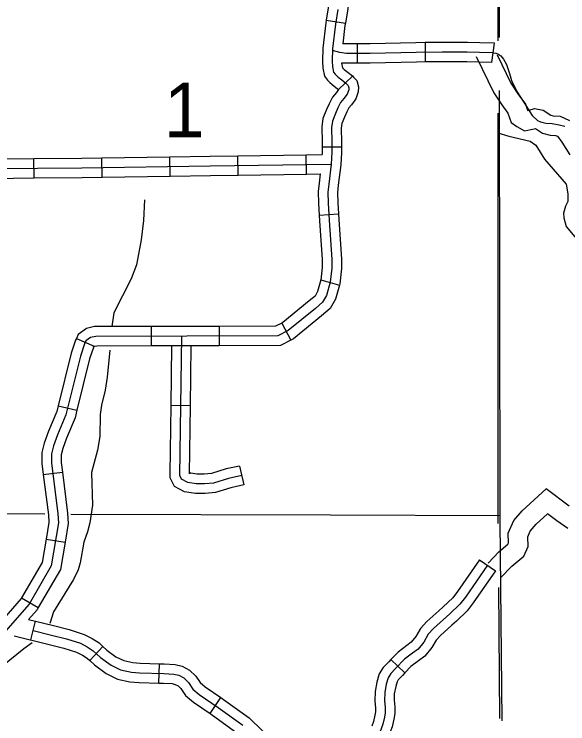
# Model space of a CAD drawing. Extents: x 1373862 to 1376999, y 1168398 to 1170455.
# Drawn here: x 1375489.7 to 1375575.6, y 1168655.8 to 1168765.8 of the extents above; entities that cross this region are included whole.
import ezdxf

# ---------------------------------------------------------------- set-up
doc = ezdxf.new("R2010")
doc.units = 0
for name, color, linetype in [('Level 2', 7, 'Continuous'), ('Level 32', 7, 'Continuous'), ('Level 35', 7, 'Continuous'), ('Level 45', 7, 'Continuous'), ('Level 46', 7, 'Continuous'), ('Level 5', 7, 'Continuous')]:
    doc.layers.add(name, color=color, linetype=linetype)

msp = doc.modelspace()

# ---------------------------------------------------------------- linework, layer by layer
at = {"layer": 'Level 2'}
for points in [[(1375565, 1168762.24), (1375564.96, 1168788.82)], [(1375564.74, 1168787.84), (1375564.73, 1168761.71)], [(1375565.41, 1168656.28), (1375565.12, 1168687.22), (1375565.09, 1168688.08), (1375565.01, 1168754.03)], [(1375564.73, 1168750.49), (1375564.72, 1168688.07), (1375564.73, 1168687.05), (1375564.74, 1168686.86)], [(1375564.82, 1168676.97), (1375564.99, 1168656.61)]]:
    msp.add_lwpolyline(points, dxfattribs=at)
at = {"layer": 'Level 32'}
for p, q in [((1375538.11, 1168764.91), (1375541.08, 1168764.43)), ((1375542.91, 1168761.25), (1375542.89, 1168758.25)), ((1375553.44, 1168761.43), (1375553.48, 1168758.43)), ((1375540.03, 1168754.14), (1375542.18, 1168756.23)), ((1375537.46, 1168745.3), (1375540.46, 1168745.3)), ((1375492.78, 1168740.45), (1375492.76, 1168743.45)), ((1375503.35, 1168740.56), (1375503.3, 1168743.56)), ((1375513.91, 1168740.73), (1375513.86, 1168743.73)), ((1375524.47, 1168740.89), (1375524.42, 1168743.89)), ((1375535.03, 1168741.04), (1375534.98, 1168744.04)), ((1375537.03, 1168734.67), (1375540.03, 1168734.88)), ((1375537.28, 1168724.65), (1375540.17, 1168723.84)), ((1375531.22, 1168717.95), (1375532.62, 1168715.3)), ((1375510.96, 1168717.4), (1375510.97, 1168714.4)), ((1375521.52, 1168717.43), (1375521.53, 1168714.43)), ((1375499.36, 1168715.58), (1375502.1, 1168714.35)), ((1375496.52, 1168705.14), (1375499.44, 1168704.42)), ((1375494.22, 1168694.48), (1375497.19, 1168694.85)), ((1375494.65, 1168684.45), (1375497.6, 1168683.95)), ((1375490.85, 1168675.34), (1375493.45, 1168673.83)), ((1375492.29, 1168668.82), (1375493.02, 1168671.73)), ((1375501.43, 1168665.6), (1375503.48, 1168667.78)), ((1375512.13, 1168662.13), (1375512.23, 1168665.13)), ((1375520.09, 1168657.39), (1375521.78, 1168659.87))]:
    msp.add_line(p, q, dxfattribs=at)
for points in [[(1375539.96, 1168775.5), (1375540.43, 1168774.43), (1375541.42, 1168771.76), (1375541.63, 1168770.59), (1375541.78, 1168769.04), (1375541.39, 1168766.37), (1375541.08, 1168764.43)], [(1375537.21, 1168774.3), (1375537.65, 1168773.3), (1375538.52, 1168770.96), (1375538.66, 1168770.19), (1375538.76, 1168769.12), (1375538.42, 1168766.82), (1375538.11, 1168764.91)], [(1375539.9, 1168766.59), (1375539.54, 1168764.32), (1375539.08, 1168760.46), (1375539.02, 1168758.61), (1375539.09, 1168757.69), (1375539.26, 1168756.87), (1375539.48, 1168756.56), (1375539.69, 1168756.34), (1375539.98, 1168756.1), (1375540.56, 1168755.64), (1375541.15, 1168755.16), (1375541.52, 1168754.79), (1375541.62, 1168754.43), (1375541.6, 1168754.09), (1375541.38, 1168753.42), (1375540.85, 1168752.76), (1375540.34, 1168752.16), (1375539.93, 1168751.32), (1375539.55, 1168750.46), (1375539.07, 1168749.27), (1375538.93, 1168748.27), (1375538.96, 1168745.99), (1375538.96, 1168744.45), (1375538.87, 1168742.58), (1375538.5, 1168739.5), (1375538.38, 1168738.27), (1375538.41, 1168736.54), (1375538.59, 1168733.9), (1375538.96, 1168727.82), (1375538.96, 1168726.47), (1375538.74, 1168724.31), (1375538.17, 1168722.24), (1375537.55, 1168721.17), (1375536.44, 1168720.22), (1375532.2, 1168716.78), (1375530.63, 1168715.95), (1375502.36, 1168715.89), (1375501.56, 1168715.7), (1375500.83, 1168715.18), (1375500.62, 1168714.72), (1375499.97, 1168712.84), (1375497.72, 1168703.74), (1375496.43, 1168700.64), (1375495.82, 1168698.92), (1375495.51, 1168697.69), (1375495.51, 1168696.25), (1375496.5, 1168688.35), (1375496.59, 1168686.97), (1375495.46, 1168680.28), (1375492.03, 1168674.38), (1375487.98, 1168669.78)], [(1375538.11, 1168764.91), (1375538.05, 1168764.52), (1375537.59, 1168760.57), (1375537.52, 1168758.58), (1375537.6, 1168757.48), (1375537.86, 1168756.25), (1375538.32, 1168755.61), (1375538.66, 1168755.25), (1375539.04, 1168754.94), (1375539.62, 1168754.47), (1375540.03, 1168754.14)], [(1375541.08, 1168764.43), (1375541.02, 1168764.11), (1375540.69, 1168761.27)], [(1375542.91, 1168761.25), (1375540.69, 1168761.27)], [(1375553.44, 1168761.43), (1375552.04, 1168761.41), (1375544.93, 1168761.23), (1375542.91, 1168761.25)], [(1375564.2, 1168761.33), (1375561.94, 1168761.38), (1375560.02, 1168761.47), (1375556.07, 1168761.47), (1375553.44, 1168761.43)], [(1375564.02, 1168759.84), (1375561.89, 1168759.88), (1375559.98, 1168759.97), (1375556.08, 1168759.97), (1375552.07, 1168759.91), (1375544.94, 1168759.73), (1375541.27, 1168759.76), (1375540.21, 1168759.91), (1375539.07, 1168760.19)], [(1375542.89, 1168758.25), (1375540.5, 1168758.27)], [(1375540.5, 1168758.27), (1375540.66, 1168757.5), (1375540.72, 1168757.43), (1375540.92, 1168757.27), (1375541.5, 1168756.81), (1375542.17, 1168756.27), (1375542.33, 1168756.1)], [(1375553.48, 1168758.43), (1375552.1, 1168758.41), (1375544.95, 1168758.23), (1375542.89, 1168758.25)], [(1375563.83, 1168758.35), (1375561.84, 1168758.38), (1375559.95, 1168758.47), (1375556.09, 1168758.47), (1375553.48, 1168758.43)], [(1375542.33, 1168756.1), (1375542.85, 1168755.57), (1375543.13, 1168754.6), (1375543.09, 1168753.81), (1375542.72, 1168752.7), (1375542.01, 1168751.8), (1375541.6, 1168751.33), (1375541.29, 1168750.69), (1375540.94, 1168749.88), (1375540.53, 1168748.88), (1375540.43, 1168748.17), (1375540.46, 1168746), (1375540.46, 1168745.3)], [(1375540.03, 1168754.14), (1375539.69, 1168753.71), (1375539.07, 1168752.99), (1375538.57, 1168751.95), (1375538.17, 1168751.04), (1375537.61, 1168749.67), (1375537.43, 1168748.37), (1375537.46, 1168745.98), (1375537.46, 1168745.3)], [(1375450.81, 1168745.76), (1375453.39, 1168745.83), (1375455.26, 1168745.67), (1375458.73, 1168745.12), (1375463.25, 1168744.08), (1375467.34, 1168743.49), (1375480.09, 1168742.29), (1375486.39, 1168741.89), (1375500.21, 1168742.02), (1375520.12, 1168742.32), (1375538.87, 1168742.59)], [(1375537.46, 1168745.3), (1375537.46, 1168744.07)], [(1375540.46, 1168745.3), (1375540.46, 1168744.41), (1375540.36, 1168742.46), (1375539.99, 1168739.33), (1375539.88, 1168738.2), (1375539.91, 1168736.61), (1375540.03, 1168734.88)], [(1375482.31, 1168743.66), (1375486.43, 1168743.39), (1375492.76, 1168743.45)], [(1375492.76, 1168743.45), (1375500.19, 1168743.52), (1375503.3, 1168743.56)], [(1375503.3, 1168743.56), (1375513.86, 1168743.73)], [(1375513.86, 1168743.73), (1375520.1, 1168743.82), (1375524.42, 1168743.89)], [(1375524.42, 1168743.89), (1375534.98, 1168744.04)], [(1375534.98, 1168744.04), (1375537.46, 1168744.07)], [(1375524.47, 1168740.89), (1375535.03, 1168741.04)], [(1375535.03, 1168741.04), (1375537.18, 1168741.07)], [(1375537.18, 1168741.07), (1375537.01, 1168739.66), (1375536.87, 1168738.33), (1375536.91, 1168736.48), (1375537.03, 1168734.67)], [(1375482.12, 1168740.66), (1375486.34, 1168740.39), (1375492.78, 1168740.45)], [(1375492.78, 1168740.45), (1375500.23, 1168740.52), (1375503.35, 1168740.56)], [(1375503.35, 1168740.56), (1375513.91, 1168740.73)], [(1375513.91, 1168740.73), (1375520.15, 1168740.82), (1375524.47, 1168740.89)], [(1375537.03, 1168734.67), (1375537.09, 1168733.8), (1375537.46, 1168727.78), (1375537.46, 1168726.54), (1375537.26, 1168724.59), (1375537.28, 1168724.65)], [(1375540.03, 1168734.88), (1375540.09, 1168734), (1375540.46, 1168727.87), (1375540.46, 1168726.39), (1375540.22, 1168724.03), (1375540.17, 1168723.84)], [(1375537.28, 1168724.65), (1375536.77, 1168722.83), (1375536.38, 1168722.14), (1375535.48, 1168721.37), (1375531.37, 1168718.03), (1375531.22, 1168717.95)], [(1375540.17, 1168723.84), (1375539.56, 1168721.66), (1375538.72, 1168720.19), (1375537.4, 1168719.07), (1375533.03, 1168715.52), (1375532.62, 1168715.3)], [(1375531.22, 1168717.95), (1375530.26, 1168717.45), (1375521.52, 1168717.43)], [(1375510.96, 1168717.4), (1375502.19, 1168717.39), (1375500.94, 1168717.1), (1375499.63, 1168716.17), (1375499.36, 1168715.58)], [(1375521.52, 1168717.43), (1375510.96, 1168717.4)], [(1375499.36, 1168715.58), (1375499.23, 1168715.28), (1375498.53, 1168713.27), (1375496.52, 1168705.14)], [(1375532.62, 1168715.3), (1375531.01, 1168714.45), (1375521.53, 1168714.43)], [(1375502.1, 1168714.35), (1375502.02, 1168714.17), (1375501.41, 1168712.42), (1375499.44, 1168704.42)], [(1375510.97, 1168714.4), (1375502.54, 1168714.39), (1375502.19, 1168714.31), (1375502.03, 1168714.19), (1375502.1, 1168714.35)], [(1375521.53, 1168714.43), (1375510.97, 1168714.4)], [(1375496.52, 1168705.14), (1375496.3, 1168704.21), (1375495.03, 1168701.18), (1375494.38, 1168699.35), (1375494.01, 1168697.87), (1375494.01, 1168696.16), (1375494.22, 1168694.48)], [(1375499.44, 1168704.42), (1375499.15, 1168703.27), (1375497.83, 1168700.1), (1375497.26, 1168698.48), (1375497.01, 1168697.5), (1375497.01, 1168696.34), (1375497.19, 1168694.85)], [(1375497.19, 1168694.85), (1375497.99, 1168688.49), (1375498.1, 1168686.89), (1375497.6, 1168683.95)], [(1375494.22, 1168694.48), (1375495.01, 1168688.21), (1375495.08, 1168687.04), (1375494.65, 1168684.45)], [(1375494.65, 1168684.45), (1375494.03, 1168680.8), (1375490.85, 1168675.34)], [(1375497.6, 1168683.95), (1375496.89, 1168679.76), (1375493.45, 1168673.83)], [(1375490.85, 1168675.34), (1375490.81, 1168675.26), (1375487.03, 1168670.96), (1375483.59, 1168669.08)], [(1375493.45, 1168673.83), (1375493.26, 1168673.5), (1375491.93, 1168672)], [(1375491.93, 1168672), (1375495.62, 1168671.08), (1375498.23, 1168670.45), (1375500.55, 1168669.68), (1375501.79, 1168669.04), (1375502.89, 1168668.34), (1375503.48, 1168667.78)], [(1375489.71, 1168669.46), (1375494.91, 1168668.16), (1375497.41, 1168667.56), (1375499.39, 1168666.91), (1375500.29, 1168666.44), (1375501.04, 1168665.97), (1375501.43, 1168665.6)], [(1375492.65, 1168670.27), (1375495.27, 1168669.62), (1375497.82, 1168669), (1375499.97, 1168668.3), (1375501.04, 1168667.74), (1375501.96, 1168667.15), (1375503.1, 1168666.08), (1375504.73, 1168664.88), (1375506.22, 1168664.18), (1375507.88, 1168663.81), (1375509.17, 1168663.73), (1375512.93, 1168663.61), (1375514.46, 1168663.53), (1375515.23, 1168663.33), (1375516, 1168662.92), (1375516.73, 1168662.24), (1375517.41, 1168661.18), (1375518.42, 1168660.34), (1375521.33, 1168658.36), (1375525.19, 1168655.58)], [(1375503.48, 1168667.78), (1375504.06, 1168667.24), (1375505.5, 1168666.18), (1375506.71, 1168665.6), (1375508.09, 1168665.3), (1375509.24, 1168665.23), (1375512.23, 1168665.13)], [(1375501.43, 1168665.6), (1375502.14, 1168664.93), (1375503.96, 1168663.59), (1375505.73, 1168662.75), (1375507.67, 1168662.32), (1375509.1, 1168662.23), (1375512.13, 1168662.13)], [(1375512.23, 1168665.13), (1375512.99, 1168665.11), (1375514.7, 1168665.02), (1375515.79, 1168664.73), (1375516.88, 1168664.15), (1375517.88, 1168663.21), (1375518.55, 1168662.19), (1375519.33, 1168661.53), (1375521.78, 1168659.87)], [(1375512.13, 1168662.13), (1375512.87, 1168662.11), (1375514.23, 1168662.04), (1375514.68, 1168661.92), (1375515.12, 1168661.69), (1375515.57, 1168661.26), (1375516.28, 1168660.18), (1375517.52, 1168659.14), (1375520.09, 1168657.39)], [(1375521.78, 1168659.87), (1375522.19, 1168659.59), (1375526.15, 1168656.74), (1375528.24, 1168654.74), (1375529.95, 1168653.03), (1375530.13, 1168652.81)], [(1375520.09, 1168657.39), (1375520.47, 1168657.13), (1375524.23, 1168654.42), (1375526.14, 1168652.6), (1375527.74, 1168651), (1375527.84, 1168650.88)]]:
    msp.add_lwpolyline(points, dxfattribs=at)
at = {"layer": 'Level 35'}
for points in [[(1375509.93, 1168737.08), (1375509.92, 1168737.06), (1375509.75, 1168733.84), (1375509.43, 1168730.86), (1375508.7, 1168726.96), (1375507.86, 1168724.82), (1375505.15, 1168719.56), (1375504.83, 1168717.39)], [(1375504.56, 1168713.77), (1375504.11, 1168709.54), (1375503.82, 1168707.56), (1375503.25, 1168705.23), (1375503.06, 1168703.75), (1375502.98, 1168700.34), (1375502.64, 1168698.25), (1375501.72, 1168694.78), (1375501.85, 1168689.71), (1375501.45, 1168686.99)], [(1375501.45, 1168686.99), (1375501.09, 1168685.58), (1375500.5, 1168684), (1375499.93, 1168680.76), (1375499.63, 1168679.7), (1375498.93, 1168678.16), (1375495.8, 1168673.16), (1375495.22, 1168671.38)], [(1375492.51, 1168668.39), (1375491.22, 1168667.46), (1375485.97, 1168663.23), (1375484.87, 1168662.32), (1375482.42, 1168660.11), (1375479.2, 1168658.08), (1375477.93, 1168656.98)]]:
    msp.add_lwpolyline(points, dxfattribs=at)
at = {"layer": 'Level 45'}
for p, q in [((1375563.83, 1168758.35), (1375564.2, 1168761.33)), ((1375517.04, 1168705.13), (1375514.04, 1168705.17)), ((1375524.68, 1168695.77), (1375525.31, 1168692.84)), ((1375561.91, 1168681.26), (1375564.38, 1168679.55)), ((1375548.14, 1168665.76), (1375550.32, 1168663.7))]:
    msp.add_line(p, q, dxfattribs=at)
for points in [[(1375564.02, 1168759.84), (1375564.45, 1168759.78), (1375564.74, 1168759.68), (1375565.21, 1168759.39), (1375565.63, 1168758.89), (1375566.1, 1168758.05), (1375566.53, 1168756.66), (1375566.86, 1168755.55), (1375567.67, 1168753.86), (1375568.83, 1168752.12), (1375570.07, 1168750.11), (1375570.89, 1168749.35), (1375571.35, 1168749.14), (1375572.17, 1168748.96), (1375573.17, 1168748.89), (1375574.26, 1168748.71), (1375575.11, 1168748.5)], [(1375564.73, 1168747.44), (1375566.42, 1168746.91), (1375569.75, 1168746.13), (1375570.65, 1168745.52), (1375571.98, 1168743.37), (1375575.32, 1168739.49), (1375575.61, 1168738.01), (1375575.59, 1168736.79), (1375575.24, 1168736.06), (1375574.91, 1168735), (1375574.97, 1168734.28), (1375575.33, 1168732.94), (1375577.22, 1168730.7)], [(1375525, 1168694.31), (1375522.96, 1168693.87), (1375520.63, 1168693.14), (1375519.25, 1168693), (1375517.94, 1168693), (1375516.63, 1168693.21), (1375515.68, 1168693.72), (1375515.39, 1168694.31), (1375515.69, 1168715.91)], [(1375514.04, 1168705.17), (1375514.17, 1168714.41)], [(1375517.04, 1168705.13), (1375517.17, 1168714.42)], [(1375513.9, 1168694.61), (1375514.04, 1168705.17)], [(1375516.9, 1168694.57), (1375517.04, 1168705.13)], [(1375524.68, 1168695.77), (1375522.58, 1168695.32), (1375520.33, 1168694.62), (1375519.17, 1168694.5), (1375518.06, 1168694.5), (1375517.12, 1168694.65), (1375516.9, 1168694.77), (1375516.9, 1168694.57)], [(1375525.31, 1168692.84), (1375523.34, 1168692.42), (1375520.94, 1168691.66), (1375519.33, 1168691.5), (1375517.82, 1168691.5), (1375516.14, 1168691.78), (1375514.56, 1168692.63), (1375513.89, 1168693.96), (1375513.9, 1168694.61)], [(1375561.91, 1168681.26), (1375558.5, 1168676.32), (1375557.75, 1168675.35), (1375556.27, 1168673.95), (1375555.56, 1168673.32)], [(1375563.14, 1168680.41), (1375559.71, 1168675.44), (1375558.86, 1168674.34), (1375557.29, 1168672.85), (1375554.78, 1168670.59), (1375553.93, 1168669.7), (1375553.25, 1168668.48), (1375552.36, 1168667.39), (1375551.51, 1168666.75), (1375550.26, 1168665.82), (1375548.88, 1168664.36), (1375548.12, 1168663.59), (1375547.71, 1168662.95), (1375547.43, 1168661.94), (1375547.19, 1168660.64), (1375547.15, 1168659.43), (1375547.27, 1168658.34), (1375547.27, 1168657.53), (1375547.15, 1168656.85), (1375546.9, 1168655.75), (1375546.22, 1168653.89), (1375546.14, 1168653.21), (1375546.22, 1168651.91), (1375546.47, 1168647.69)], [(1375564.38, 1168679.55), (1375560.92, 1168674.55), (1375559.98, 1168673.33), (1375558.31, 1168671.75), (1375557.58, 1168671.09)], [(1375555.56, 1168673.32), (1375553.73, 1168671.66), (1375552.72, 1168670.6), (1375552, 1168669.33), (1375551.31, 1168668.48), (1375550.61, 1168667.95), (1375549.26, 1168666.94), (1375548.14, 1168665.76)], [(1375557.58, 1168671.09), (1375555.83, 1168669.51), (1375555.15, 1168668.8), (1375554.49, 1168667.64), (1375553.41, 1168666.31), (1375552.41, 1168665.55), (1375551.26, 1168664.69), (1375550.32, 1168663.7)], [(1375548.14, 1168665.76), (1375547.81, 1168665.41), (1375546.93, 1168664.53), (1375546.33, 1168663.56), (1375545.97, 1168662.28), (1375545.69, 1168660.81), (1375545.64, 1168659.37), (1375545.77, 1168658.26), (1375545.77, 1168657.66), (1375545.68, 1168657.14), (1375545.46, 1168656.18), (1375545.18, 1168655.43)], [(1375550.32, 1168663.7), (1375549.96, 1168663.32), (1375549.3, 1168662.65), (1375549.1, 1168662.34), (1375548.89, 1168661.6), (1375548.68, 1168660.48), (1375548.65, 1168659.49), (1375548.77, 1168658.42), (1375548.77, 1168657.4), (1375548.62, 1168656.55), (1375548.35, 1168655.33), (1375548, 1168654.39)]]:
    msp.add_lwpolyline(points, dxfattribs=at)
at = {"layer": 'Level 46'}
for points in [[(1375561.4, 1168759.29), (1375564.12, 1168753.67), (1375565.36, 1168751.77), (1375566.31, 1168750.5), (1375566.8, 1168749.05), (1375567.7, 1168748.42), (1375568.88, 1168747.74), (1375570.37, 1168748.06), (1375570.6, 1168748.13), (1375571.66, 1168747.41), (1375572.86, 1168747.08), (1375573.68, 1168747.04), (1375573.97, 1168746.91), (1375574.68, 1168746.01), (1375575.92, 1168744.04)], [(1375564.62, 1168759.53), (1375566.74, 1168755.15), (1375567.82, 1168753.49), (1375569.01, 1168751.91), (1375569.33, 1168750.94), (1375569.38, 1168750.91), (1375569.58, 1168750.96), (1375570.42, 1168751.23), (1375571.77, 1168750.96), (1375572.94, 1168750.17), (1375573.34, 1168750.06), (1375574.39, 1168750.01), (1375575.88, 1168749.34)], [(1375563.22, 1168680.74), (1375564.87, 1168682.45), (1375566.3, 1168683.66), (1375566.4, 1168683.87), (1375566.34, 1168685.36), (1375567.21, 1168687.32), (1375568.53, 1168688.83), (1375572.21, 1168692.27)], [(1375575.81, 1168689.57), (1375572.21, 1168692.27)], [(1375565.14, 1168678.42), (1375566.91, 1168680.25), (1375568.77, 1168681.81), (1375569.42, 1168683.29), (1375569.37, 1168684.78), (1375569.77, 1168685.69), (1375570.69, 1168686.74), (1375572.42, 1168688.36)], [(1375575.58, 1168686.08), (1375573.87, 1168687.28), (1375572.42, 1168688.36)]]:
    msp.add_lwpolyline(points, dxfattribs=at)
at = {"layer": 'Level 5'}
for points in [[(1375494.44, 1168688.3), (1375459.42, 1168688.41)], [(1375565.09, 1168688.08), (1375538.78, 1168688.17), (1375498.48, 1168688.29)]]:
    msp.add_lwpolyline(points, dxfattribs=at)

# ---------------------------------------------------------------- texts
msp.add_text('1', height=8.45, dxfattribs=at).set_placement((1375512.93, 1168746.76))

doc.saveas('drawing.dxf')
